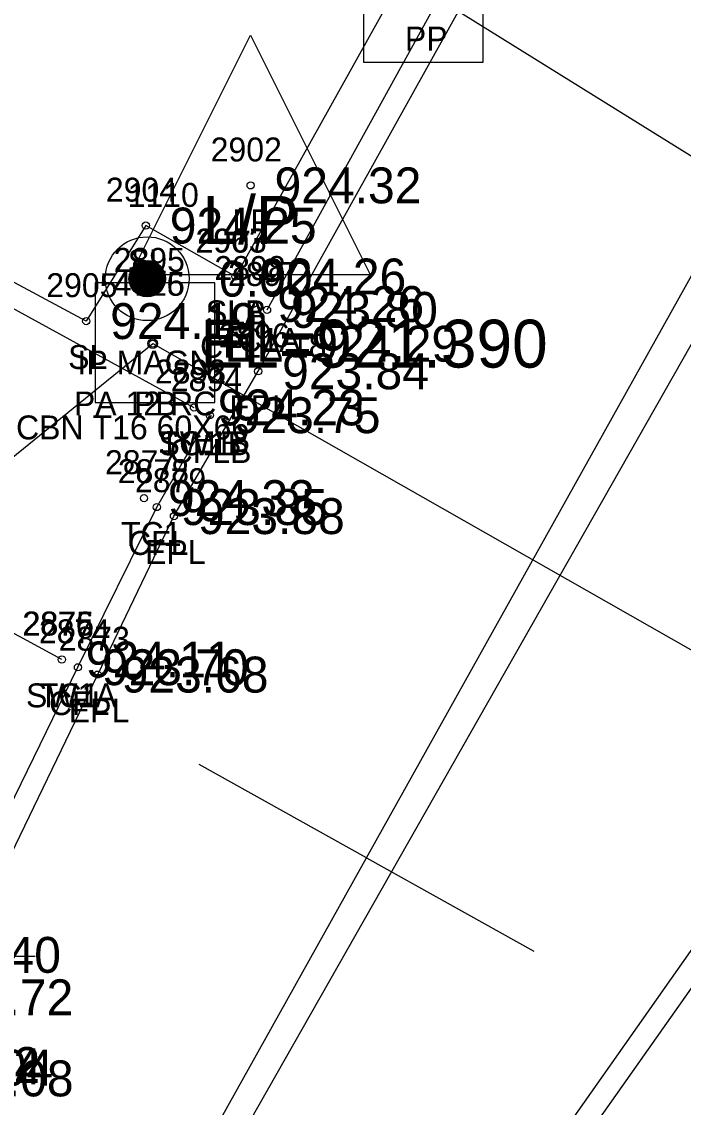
# Model space of a CAD drawing. Extents: x 1575382 to 1578175, y 1099175 to 1101955.
# Drawn here: x 1576905.27 to 1576932.9, y 1100452.12 to 1100497.46 of the extents above; entities that cross this region are included whole.
import ezdxf

# ---------------------------------------------------------------- set-up
doc = ezdxf.new("R2010")
doc.units = 0
for name, color, linetype in [('RD_EX_Conc', 7, 'Continuous'), ('RD_EX_Conc_txCode', 7, 'Continuous'), ('RD_EX_DR_Inlet', 7, 'Continuous'), ('RD_EX_DR_Inlet_txCode', 7, 'Continuous'), ('RD_EX_DR_Pipe', 7, 'Continuous'), ('RD_EX_DR_Pipe_txCode', 7, 'Continuous'), ('RD_EX_DV_Prop_txCode', 7, 'Continuous'), ('RD_EX_DV_PropPin', 7, 'Continuous'), ('RD_EX_Road', 7, 'Continuous'), ('RD_EX_Road_txCode', 7, 'Continuous'), ('RD_EX_TX_Conc_ELEV', 7, 'Continuous'), ('RD_EX_TX_DR_Inlet_ELEV', 7, 'Continuous'), ('RD_EX_TX_DV_Prop_ELEV', 7, 'Continuous'), ('RD_EX_TX_Road_ELEV', 7, 'Continuous'), ('RD_EX_TX_UT_ELEV', 7, 'Continuous'), ('RD_EX_TX_VEG_ELEV', 7, 'Continuous'), ('RD_EX_UT', 7, 'Continuous'), ('RD_EX_UT_txCode', 7, 'Continuous'), ('RD_EX_VEG', 7, 'Continuous'), ('RD_EX_VEG_txCode', 7, 'Continuous'), ('RD_HC_Cl', 7, 'Continuous'), ('RD_HC_Data_Tic', 7, 'Continuous'), ('RD_HC_Survey_ELEV', 7, 'Continuous'), ('RD_SMD_Locator', 7, 'Continuous'), ('RD_TX_Pipe_ElevEX', 7, 'Continuous')]:
    doc.layers.add(name, color=color, linetype=linetype)

msp = doc.modelspace()

# ---------------------------------------------------------------- linework, layer by layer
at = {"layer": 'RD_EX_Conc'}
msp.add_line((1576891.145, 1100492.999), (1576912.46, 1100481.351), dxfattribs=at)
for points in [[(1576915.514, 1100485.425), (1576931.673, 1100514.72), (1576963.555, 1100571.695), (1576980.254, 1100601.726), (1577004.865, 1100645.934), (1577028.803, 1100689.209), (1577055.236, 1100736.453), (1577057.454, 1100744.788), (1577058.3, 1100753.828), (1577056.519, 1100760.313), (1577053.211, 1100754.373)], [(1576906.941, 1100470.823), (1576885.427, 1100482.493), (1576882.085, 1100477.469), (1576870.022, 1100484.295), (1576872.357, 1100489.683), (1576850.649, 1100502.774), (1576830.639, 1100520.817)], [(1576899.445, 1100453.772), (1576907.614, 1100470.497), (1576910.91, 1100477.189), (1576913.122, 1100481.026)], [(1576920.103, 1100437.988), (1576925.421, 1100446.001), (1576935.94, 1100460.927), (1576938.003, 1100464.677)]]:
    msp.add_lwpolyline(points, dxfattribs=at)
at = {"layer": 'RD_EX_DR_Inlet'}
msp.add_line((1576913.328, 1100481.561), (1576913.328, 1100486.561), dxfattribs=at)
msp.add_lwpolyline([(1576913.328, 1100481.561), (1576913.328, 1100486.561), (1576908.328, 1100486.561), (1576908.328, 1100481.561)], close=True, dxfattribs=at)
at = {"layer": 'RD_EX_DR_Pipe'}
msp.add_lwpolyline([(1576888.54, 1100466.01), (1576910.737, 1100484.015), (1576910.737, 1100484.015), (1576942.772, 1100465.8), (1576942.772, 1100465.8), (1576932.302, 1100429.437)], dxfattribs=at)
at = {"layer": 'RD_EX_DV_PropPin'}
for p, q in [((1576910.228, 1100486.021), (1576910.228, 1100487.436)), ((1576910.263, 1100486.008), (1576910.263, 1100487.449)), ((1576910.298, 1100485.997), (1576910.298, 1100487.46)), ((1576910.333, 1100485.988), (1576910.333, 1100487.469)), ((1576910.368, 1100485.98), (1576910.368, 1100487.476)), ((1576910.403, 1100485.975), (1576910.403, 1100487.482)), ((1576910.438, 1100485.971), (1576910.438, 1100487.486)), ((1576910.473, 1100485.968), (1576910.473, 1100487.489)), ((1576910.508, 1100485.967), (1576910.508, 1100487.489)), ((1576910.543, 1100485.968), (1576910.543, 1100487.489)), ((1576910.578, 1100485.971), (1576910.578, 1100487.486)), ((1576910.613, 1100485.975), (1576910.613, 1100487.482)), ((1576910.648, 1100485.98), (1576910.648, 1100487.476)), ((1576910.683, 1100485.988), (1576910.683, 1100487.469)), ((1576910.718, 1100485.997), (1576910.718, 1100487.46)), ((1576910.753, 1100486.008), (1576910.753, 1100487.449)), ((1576910.788, 1100486.021), (1576910.788, 1100487.436)), ((1576909.808, 1100486.43), (1576909.808, 1100487.026)), ((1576909.843, 1100486.359), (1576909.843, 1100487.098)), ((1576909.878, 1100486.302), (1576909.878, 1100487.155)), ((1576909.913, 1100486.254), (1576909.913, 1100487.203)), ((1576909.948, 1100486.213), (1576909.948, 1100487.243)), ((1576909.983, 1100486.178), (1576909.983, 1100487.279)), ((1576910.018, 1100486.146), (1576910.018, 1100487.311)), ((1576910.053, 1100486.119), (1576910.053, 1100487.338)), ((1576910.088, 1100486.094), (1576910.088, 1100487.363)), ((1576910.123, 1100486.072), (1576910.123, 1100487.385)), ((1576910.158, 1100486.053), (1576910.158, 1100487.404)), ((1576910.193, 1100486.036), (1576910.193, 1100487.421)), ((1576910.823, 1100486.036), (1576910.823, 1100487.421)), ((1576910.858, 1100486.053), (1576910.858, 1100487.404)), ((1576910.893, 1100486.072), (1576910.893, 1100487.385)), ((1576910.928, 1100486.094), (1576910.928, 1100487.363)), ((1576910.963, 1100486.119), (1576910.963, 1100487.338)), ((1576910.998, 1100486.146), (1576910.998, 1100487.311)), ((1576911.033, 1100486.178), (1576911.033, 1100487.279)), ((1576911.068, 1100486.213), (1576911.068, 1100487.243)), ((1576911.103, 1100486.254), (1576911.103, 1100487.203)), ((1576911.138, 1100486.302), (1576911.138, 1100487.155)), ((1576911.173, 1100486.359), (1576911.173, 1100487.098)), ((1576911.208, 1100486.43), (1576911.208, 1100487.026)), ((1576909.773, 1100486.532), (1576909.773, 1100486.925)), ((1576911.243, 1100486.532), (1576911.243, 1100486.925))]:
    msp.add_line(p, q, dxfattribs=at)
for radius in [1.75, 0.761]:
    msp.add_circle((1576910.508, 1100486.728), radius, dxfattribs=at)
at = {"layer": 'RD_EX_Road'}
for points in [[(1576898.125, 1100449.597), (1576900.298, 1100453.323), (1576908.44, 1100470.191), (1576911.626, 1100476.811), (1576915.143, 1100482.86), (1576932.491, 1100514.031), (1576964.319, 1100571.231), (1576981.085, 1100601.291), (1577005.143, 1100644.548), (1577029.514, 1100688.699), (1577055.929, 1100735.941), (1577058.213, 1100744.654), (1577059.154, 1100754.07), (1577057.45, 1100760.722), (1577053.131, 1100767.877), (1577044.533, 1100776.687), (1577044.533, 1100776.687), (1577000.541, 1100813.123), (1576959.676, 1100843.401), (1576921.642, 1100879.474), (1576887.689, 1100919.798), (1576859.542, 1100961.835), (1576835.397, 1101008.919), (1576817.257, 1101055.711)], [(1576918.426, 1100436.45), (1576919.689, 1100438.104), (1576919.205, 1100438.447), (1576924.616, 1100446.412), (1576935.148, 1100461.397), (1576954.407, 1100495.424), (1576968.796, 1100521.524), (1576985.916, 1100552.3), (1577005.625, 1100587.417), (1577028.135, 1100627.58), (1577046.667, 1100660.868), (1577078.765, 1100718.331)]]:
    msp.add_lwpolyline(points, dxfattribs=at)
at = {"layer": 'RD_EX_UT'}
for p, q in [((1576919.543, 1100500.768), (1576919.543, 1100495.768)), ((1576924.543, 1100495.768), (1576924.543, 1100500.768)), ((1576909.827, 1100486.902), (1576914.827, 1100496.902)), ((1576914.827, 1100496.902), (1576919.827, 1100486.902)), ((1576919.543, 1100495.768), (1576924.543, 1100495.768)), ((1576909.827, 1100486.902), (1576919.827, 1100486.902)), ((1576902.189, 1100458.429), (1576905.829, 1100458.429))]:
    msp.add_line(p, q, dxfattribs=at)
for points in [[(1576662.196, 1100898.041), (1576936.963, 1100593.441), (1576900.825, 1100536.04), (1576894.223, 1100516.099), (1576936.551, 1100489.795)], [(1576723.525, 1100115.704), (1576774.135, 1100203.854), (1576809.307, 1100265.953), (1576936.551, 1100489.795)]]:
    msp.add_lwpolyline(points, dxfattribs=at)
at = {"layer": 'RD_EX_VEG'}
msp.add_lwpolyline([(1576914.194, 1100486.819), (1576910.45, 1100488.948), (1576907.96, 1100484.958), (1576892.651, 1100493.173), (1576920.353, 1100523.238), (1576956.046, 1100578.762), (1577056.185, 1100757.222), (1577053.862, 1100737.224), (1576914.194, 1100486.819)], dxfattribs=at)
at = {"layer": 'RD_HC_Cl'}
msp.add_line((1576888.29, 1100406.318), (1577092.181, 1100771.631), dxfattribs=at)
at = {"layer": 'RD_HC_Data_Tic'}
for q in [(1576912.681, 1100466.436), (1576926.653, 1100458.638)]:
    msp.add_line((1576919.667, 1100462.537), q, dxfattribs=at)
at = {"layer": 'RD_SMD_Locator'}
for centre, radius in [((1576914.827, 1100490.626), 0.15), ((1576910.45, 1100488.948), 0.15), ((1576910.508, 1100486.728), 0.15), ((1576914.194, 1100486.819), 0.15), ((1576914.194, 1100486.819), 0.15), ((1576914.943, 1100485.672), 0.15), ((1576915.514, 1100485.425), 0.15), ((1576907.96, 1100484.958), 0.15), ((1576910.737, 1100484.015), 0.2), ((1576910.737, 1100484.015), 0.2), ((1576910.737, 1100484.015), 0.15), ((1576915.143, 1100482.86), 0.15), ((1576912.46, 1100481.351), 0.15), ((1576912.46, 1100481.351), 0.15), ((1576913.122, 1100481.026), 0.15), ((1576910.375, 1100477.563), 0.15), ((1576910.91, 1100477.189), 0.15), ((1576911.626, 1100476.811), 0.15), ((1576906.941, 1100470.823), 0.15), ((1576906.941, 1100470.823), 0.15), ((1576907.614, 1100470.497), 0.15), ((1576908.44, 1100470.191), 0.15)]:
    msp.add_circle(centre, radius, dxfattribs=at)

# ---------------------------------------------------------------- texts
at = {"layer": 'RD_EX_Conc_txCode'}
for s, p in [('2898', (1576913.313, 1100486.672)), ('2897', (1576913.884, 1100486.425)), ('CFLA 18', (1576912.718, 1100483.425)), ('TC1A', (1576913.494, 1100483.672)), ('2892', (1576910.83, 1100482.351)), ('2893', (1576910.83, 1100482.351)), ('2894', (1576911.492, 1100482.026)), ('SW1B', (1576910.979, 1100479.351)), ('TC1B', (1576911.026, 1100479.351)), ('CFLB', (1576911.444, 1100479.026)), ('2877', (1576908.745, 1100478.563)), ('2878', (1576909.28, 1100478.189)), ('TC1', (1576909.414, 1100475.563)), ('CFL', (1576909.705, 1100475.189)), ('2876', (1576905.288, 1100471.823)), ('2875', (1576905.311, 1100471.823)), ('2874', (1576905.984, 1100471.497)), ('SW1A', (1576905.445, 1100468.823)), ('TC1', (1576905.981, 1100468.823)), ('CFL', (1576906.409, 1100468.497))]:
    msp.add_text(s, height=1, dxfattribs=at).set_placement(p)
at = {"layer": 'RD_EX_DR_Inlet_txCode'}
for s, p in [('2895', (1576909.107, 1100487.015)), ('CBN T16 60X66', (1576905.029, 1100480.015))]:
    msp.add_text(s, height=1, dxfattribs=at).set_placement(p)
at = {"layer": 'RD_EX_DR_Pipe_txCode'}
for s, p in [('4726', (1576909.084, 1100486.015)), ('4725', (1576909.107, 1100486.015)), ('PA 12 RC', (1576907.446, 1100481.015)), ('PB', (1576909.958, 1100481.015))]:
    msp.add_text(s, height=1, dxfattribs=at).set_placement(p)
at = {"layer": 'RD_EX_DV_Prop_txCode'}
for s, p in [('1110', (1576909.689, 1100489.728)), ('IP MAGN', (1576907.595, 1100482.728))]:
    msp.add_text(s, height=1, dxfattribs=at).set_placement(p)
at = {"layer": 'RD_EX_Road_txCode'}
for s, p in [('2896', (1576913.489, 1100483.86)), ('EPL', (1576913.938, 1100480.86)), ('2879', (1576909.996, 1100477.811)), ('EPL', (1576910.421, 1100474.811)), ('2873', (1576906.81, 1100471.191)), ('EPL', (1576907.235, 1100468.191))]:
    msp.add_text(s, height=1, dxfattribs=at).set_placement(p)
at = {"layer": 'RD_EX_TX_Conc_ELEV'}
for s, p in [('924.26', (1576915.943, 1100484.922)), ('923.80', (1576916.514, 1100484.675)), ('924.23', (1576913.46, 1100480.601)), ('924.23', (1576913.46, 1100480.601)), ('923.75', (1576914.122, 1100480.276)), ('924.33', (1576911.375, 1100476.813)), ('923.85', (1576911.91, 1100476.439)), ('924.11', (1576907.941, 1100470.073)), ('924.11', (1576907.941, 1100470.073)), ('923.70', (1576908.614, 1100469.747)), ('923.72', (1576901.284, 1100455.961)), ('922.92', (1576899.9, 1100453.133)), ('923.04', (1576899.948, 1100453.074)), ('923.04', (1576900.445, 1100453.022))]:
    msp.add_text(s, height=1.5, dxfattribs=at).set_placement(p)
at = {"layer": 'RD_EX_TX_DR_Inlet_ELEV'}
msp.add_text('EL=924.29', height=1.5, dxfattribs=at).set_placement((1576913.737, 1100483.265))
at = {"layer": 'RD_EX_TX_DV_Prop_ELEV'}
msp.add_text('0.00', height=1.5, dxfattribs=at).set_placement((1576913.508, 1100485.978))
at = {"layer": 'RD_EX_TX_Road_ELEV'}
for s, p in [('923.84', (1576916.143, 1100482.11)), ('923.88', (1576912.626, 1100476.061)), ('923.68', (1576909.44, 1100469.441)), ('923.08', (1576901.298, 1100452.573))]:
    msp.add_text(s, height=1.5, dxfattribs=at).set_placement(p)
at = {"layer": 'RD_EX_TX_UT_ELEV'}
msp.add_text('924.32', height=1.5, dxfattribs=at).set_placement((1576915.827, 1100489.876))
at = {"layer": 'RD_EX_TX_VEG_ELEV'}
for s, p in [('924.25', (1576911.45, 1100488.198)), ('924.26', (1576915.194, 1100486.069)), ('924.26', (1576915.194, 1100486.069)), ('924.19', (1576908.96, 1100484.208))]:
    msp.add_text(s, height=1.5, dxfattribs=at).set_placement(p)
at = {"layer": 'RD_EX_UT'}
msp.add_text('L/P', height=2, dxfattribs=at).set_placement((1576912.818, 1100488.183))
at = {"layer": 'RD_EX_UT_txCode'}
for s, p in [('PP', (1576921.272, 1100496.259)), ('2902', (1576913.158, 1100491.626)), ('LP', (1576914.071, 1100488.626))]:
    msp.add_text(s, height=1, dxfattribs=at).set_placement(p)
at = {"layer": 'RD_EX_VEG_txCode'}
for s, p in [('2904', (1576908.781, 1100489.948)), ('2903', (1576912.524, 1100487.819)), ('2967', (1576912.54, 1100487.819)), ('SL', (1576909.694, 1100486.948)), ('2905', (1576906.291, 1100485.958)), ('SLA', (1576912.95, 1100484.819)), ('SLB', (1576912.965, 1100484.819)), ('SL', (1576907.204, 1100482.958))]:
    msp.add_text(s, height=1, dxfattribs=at).set_placement(p)
at = {"layer": 'RD_HC_Survey_ELEV'}
msp.add_text('923.40', height=1.5, dxfattribs=at).set_placement((1576900.769, 1100457.733))
at = {"layer": 'RD_TX_Pipe_ElevEX'}
msp.add_text('EL=921.390', height=2, dxfattribs=at).set_placement((1576912.737, 1100483.015))
msp.add_text('EL=921.390', height=2, dxfattribs=at).set_placement((1576912.737, 1100483.015))

doc.saveas('drawing.dxf')
